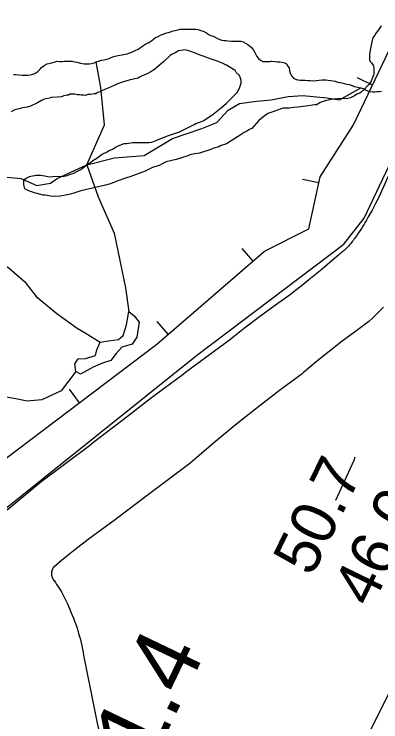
# Model space of a CAD drawing. Extents: x 3180038 to 3217926, y 922069 to 947485.
# Drawn here: x 3191038 to 3191584, y 942147 to 943199 of the extents above; entities that cross this region are included whole.
import ezdxf

# ---------------------------------------------------------------- set-up
doc = ezdxf.new("R2010")
doc.units = 0
for name, color, linetype in [('V-BORW-LINE', 7, 'Continuous'), ('V-LEVE-TOET', 7, 'Continuous'), ('V-RIVR-EDGE', 7, 'Continuous'), ('V-RIVR-RANG', 7, 'Continuous'), ('V-ROAD-CNTR', 7, 'Continuous'), ('V-SITE-VEGE', 7, 'Continuous'), ('V-SURV-IDEN', 7, 'Continuous'), ('V-TOPO-MINR', 7, 'Continuous'), ('V-TOPO-SHOR', 7, 'Continuous')]:
    doc.layers.add(name, color=color, linetype=linetype)

msp = doc.modelspace()

# ---------------------------------------------------------------- linework, layer by layer
at = {"layer": 'V-BORW-LINE'}
for p, q in [((3191571.6, 943093.5), (3191549, 943104.3)), ((3191491.7, 942948.1), (3191467.3, 942953.4)), ((3191393.8, 942831.8), (3191377.4, 942850.8)), ((3191267.6, 942723.1), (3191251.2, 942742)), ((3191135.6, 942621.5), (3191120.5, 942641.4))]:
    msp.add_line(p, q, dxfattribs=at)
for points in [[(3191543.3, 943034.3), (3191775.2, 943520.1)], [(3191493.6, 942957), (3191543.3, 943034.3)], [(3191477, 942879.7), (3191493.6, 942957)], [(3191410.8, 942846.5), (3191477, 942879.7)], [(3191250.7, 942708.5), (3191410.8, 942846.5)], [(3191024.3, 942537.4), (3191250.7, 942708.5)]]:
    msp.add_lwpolyline(points, dxfattribs=at)
at = {"layer": 'V-LEVE-TOET'}
for points in [[(3191587.7, 942763.7), (3191582.4, 942758.1), (3191576.9, 942752.6), (3191571.4, 942747.2), (3191565.9, 942742), (3191565.9, 942742), (3191546, 942727.5), (3191526.4, 942712.7)], [(3191526.4, 942712.7), (3191507, 942697.6), (3191487.9, 942682.1), (3191469, 942666.3), (3191466.7, 942664.3), (3191466.7, 942664.3), (3191433.1, 942639.4), (3191399.9, 942613.9), (3191367.2, 942587.9), (3191334.9, 942561.3), (3191303.1, 942534.1), (3191299.5, 942530.9), (3191299.5, 942530.9), (3191238.4, 942484.9), (3191189.1, 942447.9), (3191189.1, 942447.9), (3191168.7, 942433.2), (3191148.5, 942418.1), (3191128.6, 942402.6), (3191108.9, 942386.9), (3191097.2, 942377.2), (3191097.2, 942377.2), (3191097, 942377), (3191096.9, 942376.7), (3191096.7, 942376.5), (3191096.5, 942376.3), (3191096.4, 942376), (3191096.2, 942375.8), (3191096.1, 942375.6), (3191096, 942375.3), (3191095.8, 942375.1), (3191095.7, 942374.8), (3191095.6, 942374.6), (3191095.4, 942374.3), (3191095.3, 942374.1), (3191095.2, 942373.8), (3191095.1, 942373.6), (3191095, 942373.3), (3191094.9, 942373.1), (3191094.8, 942372.8), (3191094.7, 942372.5), (3191094.6, 942372.3), (3191094.5, 942372), (3191094.5, 942371.7), (3191094.4, 942371.5), (3191094.3, 942371.2), (3191094.2, 942370.9), (3191094.2, 942370.6), (3191094.1, 942370.4), (3191094.1, 942370.1), (3191094, 942369.8), (3191094, 942369.6), (3191094, 942369.3), (3191093.9, 942369), (3191093.9, 942368.7), (3191093.9, 942368.4), (3191093.9, 942368.2), (3191093.9, 942367.9), (3191093.9, 942367.6), (3191093.9, 942367.3), (3191093.9, 942367.1), (3191093.9, 942366.8), (3191093.9, 942366.5), (3191093.9, 942366.2), (3191093.9, 942365.9), (3191094, 942365.7), (3191094, 942365.4), (3191094, 942365.1), (3191094.1, 942364.8), (3191094.1, 942364.6), (3191094.2, 942364.3), (3191094.2, 942364), (3191094.3, 942363.7), (3191094.3, 942363.5), (3191094.4, 942363.2), (3191094.5, 942362.9), (3191094.6, 942362.7), (3191094.7, 942362.4), (3191094.7, 942362.1), (3191094.8, 942361.9), (3191094.9, 942361.6), (3191095, 942361.4), (3191095.2, 942361.1), (3191095.3, 942360.8), (3191095.4, 942360.6), (3191095.5, 942360.3), (3191095.6, 942360.1), (3191095.8, 942359.8), (3191095.9, 942359.6), (3191096, 942359.4), (3191096.2, 942359.1), (3191096.3, 942358.9), (3191096.5, 942358.7), (3191096.6, 942358.4), (3191096.8, 942358.2), (3191096.9, 942358), (3191097.1, 942357.7), (3191097.3, 942357.5), (3191097.5, 942357.3), (3191097.6, 942357.1), (3191097.7, 942357)], [(3191097.7, 942357), (3191097.7, 942357), (3191099.6, 942354.3), (3191101.5, 942351.5), (3191103.4, 942348.7), (3191105.1, 942345.9), (3191106.9, 942343.1), (3191108.6, 942340.2), (3191110.2, 942337.3), (3191111.8, 942334.3), (3191113.3, 942331.4), (3191114.8, 942328.4), (3191116.3, 942325.4), (3191117.6, 942322.4), (3191119, 942319.3), (3191120.2, 942316.2), (3191121, 942314.4), (3191121, 942314.4), (3191122.9, 942310), (3191124.8, 942305.6), (3191126.5, 942301.2), (3191128.2, 942296.7), (3191129.9, 942292.2), (3191131.4, 942287.7), (3191132.9, 942283.1), (3191134.2, 942278.5), (3191135.5, 942273.9), (3191136.8, 942269.3), (3191137.9, 942264.6), (3191139, 942260), (3191140, 942255.3), (3191140.9, 942250.6), (3191141.7, 942245.8), (3191142.4, 942241.2), (3191142.4, 942241.2), (3191169.9, 942106.1)]]:
    msp.add_lwpolyline(points, dxfattribs=at)
at = {"layer": 'V-RIVR-EDGE'}
msp.add_lwpolyline([(3191604.3, 942206), (3191567.3, 942132.4)], dxfattribs=at)
at = {"layer": 'V-ROAD-CNTR'}
for points in [[(3191600.3, 942970.2), (3191581.4, 942927.9), (3191581.4, 942927.9), (3191576.2, 942917.7), (3191570.8, 942907.6), (3191565.3, 942897.6), (3191564.3, 942895.9), (3191564.3, 942895.9), (3191562.6, 942892.8), (3191560.8, 942889.7), (3191559, 942886.6), (3191557.2, 942883.6), (3191555.3, 942880.6), (3191553.3, 942877.6), (3191551.3, 942874.7), (3191549.2, 942871.8), (3191548.7, 942871.1), (3191548.7, 942871.1), (3191547.6, 942869.4), (3191546.4, 942867.7), (3191545.2, 942866), (3191544, 942864.3), (3191542.8, 942862.6), (3191541.5, 942861), (3191540.2, 942859.4), (3191538.8, 942857.8), (3191537.5, 942856.2), (3191536.1, 942854.7), (3191534.6, 942853.2), (3191533.2, 942851.7), (3191531.7, 942850.2), (3191530.2, 942848.8), (3191528.7, 942847.4), (3191527.2, 942846), (3191525.6, 942844.6), (3191524, 942843.3), (3191522.4, 942842), (3191520.8, 942840.8), (3191520.8, 942840.8), (3191508.7, 942830.3)], [(3191508.7, 942830.3), (3191496.5, 942820), (3191484, 942809.9), (3191476.8, 942804.2), (3191476.8, 942804.2), (3191467.9, 942796.8), (3191458.8, 942789.6), (3191449.7, 942782.5), (3191440.4, 942775.6), (3191430.9, 942768.8), (3191421.8, 942762.5), (3191421.8, 942762.5), (3191401.4, 942747.5), (3191381.2, 942732.3), (3191361.3, 942716.6), (3191360.6, 942716.1), (3191360.6, 942716.1), (3191293.5, 942666.4), (3191289.7, 942663.5), (3191289.7, 942663.5), (3191242.9, 942628.6), (3191206.9, 942601), (3191206.9, 942601), (3191157, 942562.6), (3191150.2, 942557.6), (3191150.2, 942557.6), (3191078.1, 942503.2), (3191078.1, 942503.2), (3191028, 942461.7)]]:
    msp.add_lwpolyline(points, dxfattribs=at)
at = {"layer": 'V-SITE-VEGE'}
for points in [[(3191584.6, 943181.6), (3191580.3, 943175.8), (3191577.1, 943171.1), (3191574.9, 943167.9), (3191572.2, 943163.7), (3191571.7, 943161.6), (3191570.1, 943155.3), (3191567.9, 943145.2), (3191567.3, 943138.9), (3191567.2, 943133.1), (3191567.2, 943131), (3191568.3, 943128.8), (3191569.8, 943126.7), (3191573, 943121.9), (3191573.5, 943119.3), (3191573.5, 943115.6), (3191573.4, 943110.3), (3191572.9, 943108.2), (3191569.6, 943099.2), (3191567.5, 943096.6), (3191565.4, 943093.9), (3191563.8, 943091.8), (3191559.5, 943087.6), (3191557.4, 943085.5), (3191555.2, 943083.4), (3191552.6, 943081.3), (3191548.3, 943079.8), (3191544.6, 943077.7), (3191538.8, 943074.6)], [(3191176.8, 942994.3), (3191178.9, 942995.9), (3191184.8, 942998.5), (3191190.1, 943001.6), (3191195.4, 943004.2), (3191201.8, 943006.8), (3191205.5, 943006.8), (3191208.7, 943007.3), (3191215, 943008.3), (3191219.2, 943008.3), (3191228.2, 943008.2), (3191239.3, 943008.1), (3191243, 943008.6), (3191250.5, 943011.7), (3191256.8, 943014.3), (3191268, 943018.5), (3191284.4, 943024.2), (3191296.1, 943029.9), (3191306.2, 943035.1), (3191308.9, 943036.2), (3191314.7, 943038.2), (3191320.5, 943040.8), (3191334.4, 943050.2), (3191346.6, 943060.2), (3191354.1, 943066.5), (3191363.1, 943075.4), (3191367.9, 943080.1), (3191369.5, 943082.2), (3191373.8, 943089.1), (3191376, 943096.5), (3191376, 943100.2), (3191375, 943103.9), (3191373.4, 943107.6), (3191368.7, 943112.4), (3191367.1, 943115.1), (3191364.5, 943116.7), (3191358.2, 943120.9), (3191354.5, 943123.1), (3191352.4, 943123.6), (3191349.2, 943125.8), (3191345.5, 943126.9), (3191339.2, 943129.6), (3191334.5, 943131.2), (3191323.4, 943135), (3191321.3, 943136), (3191314.9, 943138.2), (3191309.1, 943140.4), (3191299.6, 943144.1), (3191292.8, 943145.8), (3191289.6, 943145.3), (3191286.4, 943144.8), (3191282.7, 943144.3), (3191277.9, 943141.7), (3191272.6, 943139.1), (3191270.5, 943137.5), (3191268.4, 943135.4), (3191263.6, 943131.2), (3191260.4, 943128), (3191257.7, 943125.4), (3191251.3, 943120.2), (3191247.1, 943116.5), (3191240.7, 943112.9), (3191236.4, 943110.2), (3191232.2, 943108.7), (3191225.8, 943105.6), (3191222.6, 943104), (3191217.9, 943103), (3191214.1, 943102), (3191211, 943101.5), (3191200.9, 943098.4), (3191191.9, 943095.2), (3191188.2, 943093.2), (3191183.9, 943091.6), (3191179.1, 943089.5), (3191174.4, 943087.5), (3191169.6, 943085.4), (3191166.4, 943083.3), (3191164.3, 943082.8), (3191162.1, 943082.3), (3191160, 943080.7), (3191157.4, 943080.7), (3191152.1, 943079.7), (3191147.8, 943079.7), (3191144.7, 943078.2), (3191141.5, 943078.7), (3191137.8, 943078.7), (3191135.1, 943078.8), (3191132.5, 943078.8), (3191128.8, 943079.9), (3191126.7, 943079.9), (3191124.6, 943079.9), (3191121.4, 943079.9), (3191119.3, 943078.4), (3191117.1, 943078.4), (3191115, 943077.9), (3191112.4, 943077.4), (3191108.7, 943076.3), (3191102.8, 943075.8), (3191093.3, 943074.9), (3191090.7, 943074.3), (3191085.4, 943073.3)], [(3191085.4, 943073.3), (3191082.2, 943072.3), (3191079, 943070.7), (3191073.2, 943067.1), (3191062.5, 943062.4), (3191057.8, 943060.8), (3191054.1, 943060.3), (3191048.8, 943059.3), (3191045.6, 943058.3), (3191039.2, 943056.8), (3191033.9, 943053.6)], [(3191538.8, 943074.6), (3191534.5, 943073.6), (3191526.6, 943073.1), (3191523.4, 943073.1), (3191520.8, 943073.7), (3191518.1, 943072.6), (3191512.8, 943072.7), (3191507.5, 943071.6), (3191501.2, 943070.1), (3191493.7, 943067.5), (3191490, 943065.4), (3191487.9, 943063.9), (3191487.9, 943064.9), (3191482.1, 943063.9), (3191475.7, 943062.9), (3191472.5, 943062.4), (3191460.4, 943060.9), (3191454.5, 943060.4), (3191447.6, 943059.4), (3191443.4, 943059.4), (3191438.6, 943059), (3191435.5, 943058.4), (3191424.9, 943054.3), (3191419, 943052.2), (3191415.8, 943051.2), (3191413.7, 943049.6), (3191410.5, 943047.5), (3191407.3, 943044.9), (3191402.5, 943040.7), (3191391.9, 943029.2), (3191388.7, 943027.6), (3191384.4, 943025), (3191380.7, 943022.9), (3191373.3, 943018.2), (3191370.6, 943016.6), (3191354.1, 943006.2), (3191345.1, 943003.1), (3191343, 943002), (3191335.6, 943000), (3191330.8, 942997.9), (3191314.3, 942992.2), (3191306.9, 942991.2), (3191300, 942989.7), (3191293.7, 942987.6), (3191288.9, 942986), (3191284.7, 942984.5), (3191279.4, 942982.9), (3191264.5, 942979.4), (3191259.7, 942976.8), (3191253.9, 942974.2), (3191244.3, 942971.1), (3191239, 942968.4), (3191233.2, 942965.8), (3191212, 942957.5), (3191204, 942955), (3191193.9, 942951.9), (3191187.6, 942949.3), (3191181.7, 942946.7), (3191174.3, 942944.6), (3191144.1, 942938), (3191137.7, 942936.4), (3191128.7, 942933.3), (3191122.4, 942931.3), (3191117.1, 942930.2), (3191107, 942928.2), (3191098, 942927.7), (3191092.2, 942928.3), (3191084.8, 942930), (3191081.6, 942930), (3191072.6, 942932.2), (3191070, 942932.7), (3191060, 942936.5), (3191057.3, 942937.6), (3191054.7, 942938.7), (3191053.7, 942940.8), (3191053.1, 942943.4), (3191052.6, 942946.1), (3191052.7, 942951.4), (3191054.3, 942953.5), (3191056.4, 942955), (3191061.2, 942957.7), (3191063.3, 942958.2), (3191071.3, 942959.7), (3191077.6, 942959.6), (3191080.3, 942959.1), (3191083.9, 942958.5), (3191090.3, 942957.4), (3191095.6, 942957.9), (3191112.5, 942958.3), (3191117.3, 942959.3), (3191122.1, 942960.9), (3191126.3, 942961.9), (3191133.7, 942966.1), (3191137.5, 942968.2), (3191146.5, 942975), (3191151.8, 942978.6), (3191155.5, 942981.3), (3191161.4, 942984.9), (3191165.7, 942988.6), (3191169.4, 942990.7), (3191176.8, 942994.3)]]:
    msp.add_lwpolyline(points, dxfattribs=at)
at = {"layer": 'V-TOPO-MINR'}
msp.add_lwpolyline([(3191545.4, 942540.3), (3191543.7, 942535.7), (3191516.5, 942476.3)], dxfattribs=at)
at = {"layer": 'V-TOPO-SHOR'}
for points in [[(3190776.2, 942399.4), (3190855, 942389.1), (3190890.5, 942399.2), (3190966.5, 942429.6), (3191007, 942449.9), (3191309.4, 942691.4), (3191528.9, 942857), (3191559.3, 942895.8), (3191586.4, 942953.2), (3191655.6, 943096.8), (3191863.3, 943517.3), (3191998.5, 943787.6), (3191993.4, 943801.1), (3191986.6, 943804.5), (3191974.8, 943809.7)], [(3191037.2, 943109.1), (3191038.8, 943109.1), (3191040.2, 943109.1), (3191045.4, 943108.9), (3191050.4, 943108.5), (3191054.4, 943108.1), (3191058.7, 943108.3), (3191062.4, 943108.9), (3191066, 943109.6), (3191069.2, 943110.9), (3191073.7, 943113.9), (3191076.3, 943116.5), (3191079, 943119.7), (3191082.9, 943122.6), (3191087.6, 943125), (3191091.9, 943126.3), (3191095.7, 943127.1), (3191099.2, 943128), (3191102.5, 943128.9), (3191106.2, 943128.6), (3191109.6, 943128.8), (3191112.8, 943128.9), (3191116.1, 943129.3), (3191119.5, 943129.1), (3191124.8, 943129), (3191128.6, 943128.1), (3191131.8, 943127.4), (3191136.8, 943126.1), (3191142.5, 943125.1), (3191146.3, 943125.3), (3191149.7, 943125.1), (3191153.6, 943125.6), (3191157.2, 943126.5), (3191160.4, 943127.9), (3191165.1, 943129.4), (3191168.5, 943130.5), (3191172.4, 943131), (3191176.2, 943131.9), (3191179.6, 943132.9), (3191182.5, 943134.3), (3191186.4, 943136.1), (3191190.4, 943137.1), (3191195.6, 943138.1), (3191199, 943138.3), (3191202.9, 943139.5), (3191206.5, 943140.2), (3191210.4, 943141.4), (3191214.6, 943142.8), (3191218.5, 943144.9), (3191222.6, 943147.1), (3191225.7, 943148.8), (3191228.4, 943150.8), (3191231.1, 943152.9), (3191234.1, 943155), (3191237.7, 943156.2), (3191240.4, 943158), (3191243.1, 943159.8), (3191245.5, 943161.7), (3191248, 943163.7), (3191251.6, 943165.4), (3191257.3, 943168.3), (3191261.5, 943169.8), (3191264.9, 943171.1), (3191268.1, 943171.9), (3191271.1, 943172.8), (3191274.7, 943174.2), (3191278, 943174.7), (3191281.9, 943175.8), (3191285.5, 943176.5), (3191290.7, 943176.8), (3191294.2, 943176.7), (3191297.8, 943176.7), (3191301.4, 943176.7), (3191304.4, 943176.8), (3191308.7, 943176.6), (3191311.8, 943176.2), (3191316.2, 943174.6), (3191319.4, 943173.5), (3191324.4, 943171), (3191327.1, 943169.2), (3191327.5, 943168.8), (3191331.2, 943167.3)], [(3191331.2, 943167.3), (3191334.4, 943166.1), (3191337.4, 943164.6), (3191340.8, 943162.8), (3191344.2, 943161.3), (3191347.2, 943160.4), (3191350.3, 943159.8), (3191353.5, 943159.6), (3191356.5, 943159.4), (3191361.9, 943159), (3191364.9, 943159), (3191369.2, 943159), (3191372.6, 943159), (3191375.7, 943158.6), (3191378.9, 943157.7), (3191382.5, 943156), (3191385.8, 943153.8), (3191388.7, 943151.9), (3191391.5, 943149.2), (3191394.7, 943145.2), (3191396.5, 943142.1), (3191398.1, 943138.9), (3191399.5, 943135.9), (3191402, 943132.8), (3191404.8, 943130.6), (3191408.4, 943128.8), (3191411.9, 943128.6), (3191415.7, 943128.6), (3191418.7, 943128.7), (3191420.9, 943129.1), (3191421.8, 943129.1), (3191426.4, 943128.7), (3191430.4, 943128.3), (3191433.8, 943128.1), (3191436.8, 943127.7), (3191440.7, 943126.6), (3191443.8, 943125), (3191445.7, 943121.7), (3191447.3, 943119), (3191448, 943114.7), (3191448.8, 943111.3), (3191451.5, 943106.8), (3191454.1, 943103.9), (3191457, 943102.1), (3191459.7, 943101.2), (3191460.7, 943101.2), (3191464.1, 943100.8), (3191467.2, 943100.8), (3191471.1, 943100.8), (3191475.6, 943100.4), (3191478.8, 943100.2), (3191483.4, 943100), (3191487.6, 943100.1), (3191492.2, 943100.8), (3191496.5, 943101.3), (3191501.9, 943101.3), (3191504.9, 943101), (3191509.2, 943100.5), (3191513, 943099.7), (3191516, 943099.2), (3191519.6, 943098.1), (3191522.8, 943097.3), (3191526, 943097), (3191529.6, 943096), (3191533.3, 943094.7), (3191536.9, 943094.2), (3191541.2, 943092.9), (3191544.2, 943091.4), (3191549.7, 943090.5), (3191554, 943089.6), (3191558.5, 943087.8), (3191561.3, 943086.3), (3191564.2, 943085), (3191568.3, 943084.1), (3191571.9, 943083.7), (3191574.9, 943083.7), (3191578.7, 943083.8), (3191581.7, 943084), (3191584.9, 943084.3)], [(3191146.4, 942974.8), (3191172.6, 943034.3), (3191167.5, 943090), (3191160.4, 943127.9)], [(3191146.4, 942974.8), (3191187.8, 942985.3), (3191231.7, 942988.7), (3191273.9, 943014), (3191317.8, 943029.2), (3191339.8, 943037.7), (3191356.7, 943056.3), (3191373.5, 943066.4), (3191398.9, 943069.8), (3191420.8, 943071.5), (3191446.2, 943076.5), (3191468.1, 943078.2), (3191503.6, 943074.8), (3191522.2, 943071.5), (3191554, 943089.6)], [(3190852.5, 943035.6), (3190882.9, 942964.6), (3190916.7, 942941), (3190960.6, 942957.9), (3191018, 942957.9), (3191048.4, 942954.5), (3191072.1, 942944.4), (3191092.3, 942947.7), (3191102.5, 942954.5), (3191146.4, 942974.8), (3191163.3, 942927.5), (3191186.9, 942873.4), (3191203.8, 942792.4), (3191209, 942756.8)], [(3190850.5, 942791.3), (3190875.3, 942797.8), (3190895.6, 942811.4), (3190905.7, 942826.6), (3190915.8, 942843.4), (3190929.3, 942853.6), (3190949.6, 942857), (3190968.2, 942853.6), (3190986.8, 942846.8), (3191003.7, 942840.1), (3191030.7, 942821.5), (3191054.3, 942801.2), (3191071.2, 942779.3), (3191101.6, 942753.9), (3191132, 942732), (3191143.8, 942725.2), (3191166.2, 942711.6)], [(3191209, 942756.8), (3191216.8, 942750.4), (3191224.1, 942741.4), (3191221, 942719), (3191213.8, 942708.3), (3191198.3, 942703.8), (3191190.1, 942694.4), (3191182.1, 942684.1), (3191169.6, 942680.4), (3191156, 942674.2), (3191136.9, 942663.7), (3191130.1, 942667.6), (3191128.8, 942679.1), (3191133.5, 942686.8), (3191144.3, 942687.2), (3191159.3, 942691.6), (3191161.5, 942699.8), (3191166.2, 942711.6), (3191178.7, 942713.5), (3191193.8, 942715.6), (3191200.4, 942721.3), (3191205.4, 942737.2), (3191209, 942756.8)], [(3191130.1, 942667.6), (3191108.4, 942639.1), (3191079.7, 942625.6), (3191057.7, 942623.9), (3191040.8, 942627.3), (3191020.5, 942630.6)]]:
    msp.add_lwpolyline(points, dxfattribs=at)

# ---------------------------------------------------------------- texts
at = {"layer": 'V-RIVR-RANG'}
for s, p in [('50.7', (3191481.2, 942361.4)), ('46.0', (3191570, 942315.2))]:
    msp.add_text(s, height=67, rotation=64.0183, dxfattribs=at).set_placement(p)
at = {"layer": 'V-SURV-IDEN'}
msp.add_text('259+01.4', height=100, rotation=64.4211, dxfattribs=at).set_placement((3191080.4, 941743.3))

doc.saveas('drawing.dxf')
